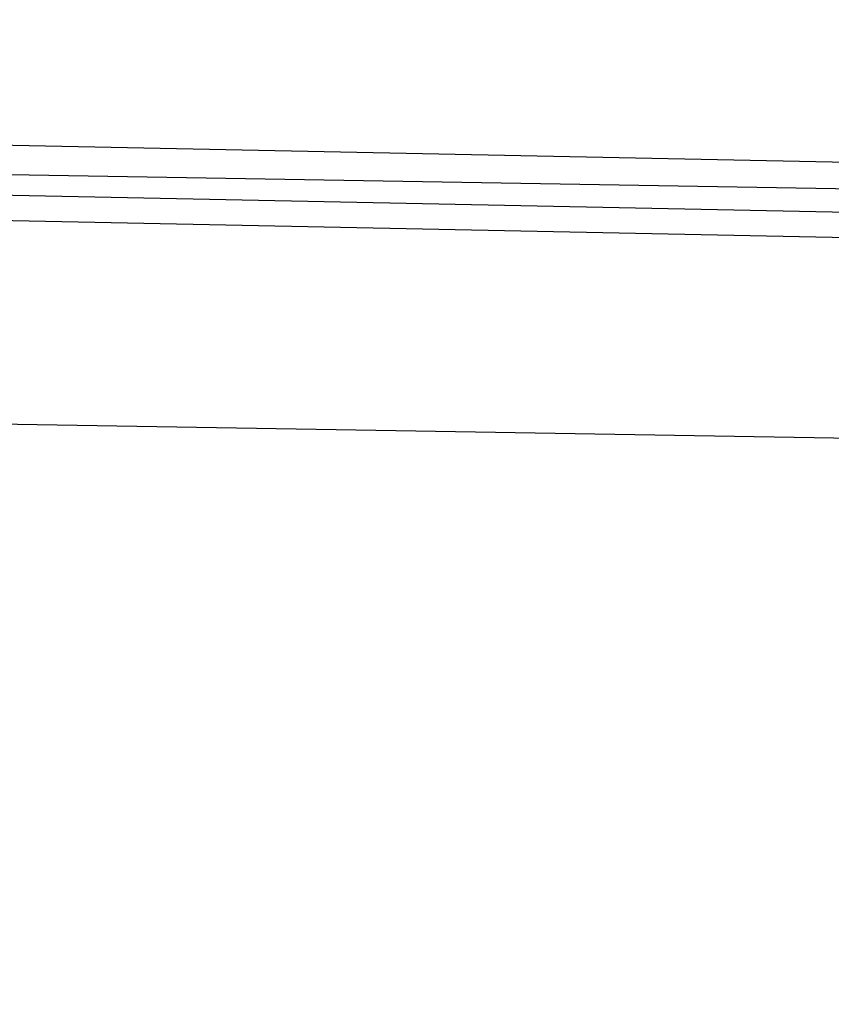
# Model space of a CAD drawing. Header units: feet. Extents: x -79 to 198, y -22 to 181.
# Tile 715 of 982: x 91.006 to 91.438, y 153.613 to 154.138. Entities that reach past the tile are written whole.
import ezdxf

# ---------------------------------------------------------------- set-up
doc = ezdxf.new("R2010")
doc.units = ezdxf.units.FT
doc.layers.add('A-AREA-UNIDAD', color=30, linetype='CONTINUOUS')
doc.layers.add('A-LINEA', color=7, linetype='CONTINUOUS')

msp = doc.modelspace()

# ---------------------------------------------------------------- linework, layer by layer
at = {"layer": 'A-AREA-UNIDAD'}
msp.add_lwpolyline([(122.848, 148.0889), (115.808, 150.2578), (115.2, 150.2578), (115.168, 150.4178), (111.328, 151.2178), (111.28, 151.3778), (104, 152.7289), (99.072, 153.3689), (92.192, 153.9022), (87.92, 153.9733), (87.92, 152.7289), (87.2, 149.8133), (91.36, 148.8889), (91.52, 148.5333), (92.672, 148.4089), (92.72, 147.2889), (92.512, 146.4889), (94.848, 146.0622), (96.96, 145.4222), (97.088, 143.9822), (93.088, 127.1644), (96.32, 126.4178)], dxfattribs=at)
at = {"layer": 'A-LINEA'}
for points in [[(91.64, 154.0578), (87.7067, 154.1378), (87.7067, 154.1111), (91.64, 154.0444), (91.6533, 154.0444), (91.6533, 154.0578), (91.64, 154.0578)], [(91.64, 154.0578), (87.7067, 154.1378), (87.7067, 154.1111), (91.64, 154.0444), (91.6533, 154.0444), (91.6533, 154.0578), (91.64, 154.0578)], [(91.6533, 154.0311), (91.64, 154.0311), (87.7067, 154.1111), (87.7067, 154.0978), (91.64, 154.0178), (91.6533, 154.0178), (91.6533, 154.0311)], [(91.6533, 154.0311), (91.64, 154.0311), (87.7067, 154.1111), (87.7067, 154.0978), (91.64, 154.0178), (91.6533, 154.0178), (91.6533, 154.0311)]]:
    msp.add_lwpolyline(points, dxfattribs=at)

doc.saveas('drawing.dxf')
